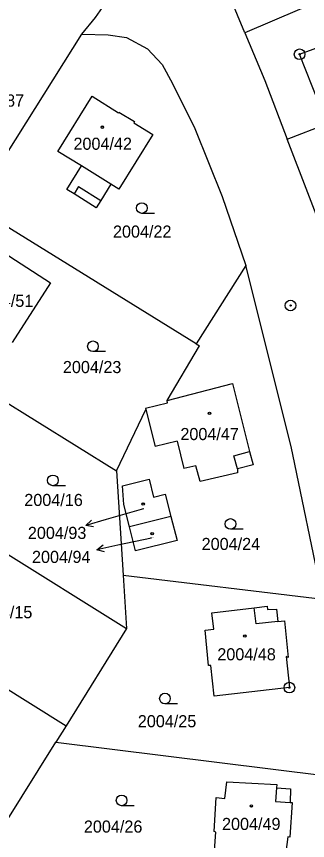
# Model space of a CAD drawing. Extents: x -593183 to -588034, y -1130415 to -1124994.
# Drawn here: x -589920.4 to -589879.5, y -1128883.3 to -1128767.5 of the extents above; entities that cross this region are included whole.
import ezdxf

# ---------------------------------------------------------------- set-up
doc = ezdxf.new("R2010")
doc.units = 0
for name, color, linetype in [('Vrstva 1', 7, 'Continuous'), ('Vrstva 16', 7, 'Continuous'), ('Vrstva 18', 7, 'Continuous'), ('Vrstva 19', 7, 'Continuous'), ('Vrstva 24', 7, 'Continuous'), ('Vrstva 25', 7, 'Continuous'), ('Vrstva 4', 7, 'Continuous')]:
    doc.layers.add(name, color=color, linetype=linetype)

msp = doc.modelspace()

# ---------------------------------------------------------------- linework, layer by layer
at = {"layer": 'Vrstva 1'}
for p, q in [((-589842.42, -1128749.96), (-589888.3, -1128769.86)), ((-589888.3, -1128769.86), (-589894.45, -1128755.11)), ((-589909.28, -1128767.71), (-589905.19, -1128761.68)), ((-589882.35, -1128784.79), (-589835.6, -1128766.61)), ((-589911.24, -1128770.05), (-589909.28, -1128767.71)), ((-589926.42, -1128794.19), (-589911.24, -1128770.05)), ((-589911.24, -1128770.05), (-589907.52, -1128770.11)), ((-589907.52, -1128770.11), (-589904.93, -1128770.48)), ((-589904.93, -1128770.48), (-589902.01, -1128772.08)), ((-589888.3, -1128769.86), (-589885.51, -1128776.53)), ((-589880.62, -1128772.86), (-589872.09, -1128769.7)), ((-589902.01, -1128772.08), (-589899.95, -1128774.3)), ((-589877.05, -1128781.82), (-589880.62, -1128772.86)), ((-589899.95, -1128774.3), (-589898.5, -1128776.95)), ((-589898.5, -1128776.95), (-589895.34, -1128783.29)), ((-589885.51, -1128776.53), (-589882.35, -1128784.79)), ((-589914.57, -1128786.5), (-589909.76, -1128778.76)), ((-589909.76, -1128778.76), (-589906.07, -1128781.1)), ((-589906.07, -1128781.1), (-589906, -1128780.98)), ((-589906, -1128780.98), (-589903.84, -1128782.32)), ((-589903.84, -1128782.32), (-589903.91, -1128782.47)), ((-589903.91, -1128782.47), (-589901.26, -1128784.14)), ((-589901.26, -1128784.14), (-589906.01, -1128791.81)), ((-589895.34, -1128783.29), (-589891.51, -1128792.83)), ((-589876.62, -1128799.78), (-589882.35, -1128784.79)), ((-589911.28, -1128788.54), (-589914.57, -1128786.5)), ((-589907.13, -1128791.11), (-589911.28, -1128788.54)), ((-589906.01, -1128791.81), (-589907.13, -1128791.11)), ((-589891.51, -1128792.83), (-589888.19, -1128802.52)), ((-589895.13, -1128813.55), (-589926.42, -1128794.19)), ((-589923.11, -1128800.12), (-589915.6, -1128804.96)), ((-589888.19, -1128802.52), (-589895.13, -1128813.55)), ((-589881.79, -1128827.97), (-589888.19, -1128802.52)), ((-589915.6, -1128804.96), (-589920.99, -1128813.33)), ((-589937.6, -1128811.98), (-589906.35, -1128831.38)), ((-589899.25, -1128821.49), (-589894.7, -1128813.79)), ((-589895.13, -1128813.55), (-589894.7, -1128813.79)), ((-589899.25, -1128821.49), (-589890.04, -1128819.12)), ((-589890.04, -1128819.12), (-589887.64, -1128828.67)), ((-589902.26, -1128822.58), (-589899.16, -1128821.84)), ((-589902.26, -1128822.58), (-589902.21, -1128822.77)), ((-589899.16, -1128821.84), (-589899.25, -1128821.49)), ((-589906.35, -1128831.38), (-589902.21, -1128822.77)), ((-589902.21, -1128822.77), (-589900.92, -1128827.93)), ((-589947.17, -1128827.23), (-589904.92, -1128853.5)), ((-589897.84, -1128827.19), (-589900.92, -1128827.93)), ((-589897.84, -1128827.19), (-589896.88, -1128831.05)), ((-589877.35, -1128849.4), (-589881.79, -1128827.97)), ((-589887.64, -1128828.67), (-589887.13, -1128830.54)), ((-589895.21, -1128830.68), (-589896.88, -1128831.05)), ((-589894.6, -1128832.88), (-589895.21, -1128830.68)), ((-589887.13, -1128830.54), (-589889.36, -1128831.1)), ((-589906.35, -1128831.38), (-589905.4, -1128846.01)), ((-589889.34, -1128831.64), (-589894.6, -1128832.88)), ((-589889.36, -1128831.1), (-589889.34, -1128831.64)), ((-589898.7, -1128837.8), (-589904.52, -1128839.25)), ((-589955.72, -1128840.85), (-589913.44, -1128867.17)), ((-589905.4, -1128846.01), (-589877.35, -1128849.4)), ((-589905.4, -1128846.01), (-589904.92, -1128853.5)), ((-589886.98, -1128850.6), (-589885.17, -1128850.38)), ((-589885.17, -1128850.38), (-589885.15, -1128850.86)), ((-589892.93, -1128851.34), (-589886.98, -1128850.6)), ((-589892.68, -1128853.61), (-589892.93, -1128851.34)), ((-589885.15, -1128850.86), (-589883.86, -1128850.8)), ((-589883.86, -1128850.8), (-589883.66, -1128852.54)), ((-589883.66, -1128852.54), (-589882.72, -1128852.45)), ((-589882.72, -1128852.45), (-589882.23, -1128857.58)), ((-589904.92, -1128853.5), (-589913.44, -1128867.17)), ((-589893.91, -1128853.75), (-589892.68, -1128853.61)), ((-589893.41, -1128858.73), (-589893.91, -1128853.75)), ((-589882.51, -1128857.45), (-589882.06, -1128861.81)), ((-589882.23, -1128857.58), (-589882.51, -1128857.45)), ((-589893.07, -1128858.71), (-589893.41, -1128858.73)), ((-589892.6, -1128863), (-589893.07, -1128858.71)), ((-589882.06, -1128861.81), (-589892.6, -1128863)), ((-589913.44, -1128867.17), (-589914.89, -1128869.5)), ((-589922.08, -1128881.03), (-589914.89, -1128869.5)), ((-589914.89, -1128869.5), (-589875.19, -1128874.4)), ((-589891.14, -1128877.42), (-589890.86, -1128875.05)), ((-589890.86, -1128875.05), (-589883.83, -1128875.43)), ((-589883.83, -1128875.43), (-589883.86, -1128875.89)), ((-589883.86, -1128875.89), (-589881.89, -1128876.06)), ((-589881.89, -1128876.06), (-589881.96, -1128877.96)), ((-589892.62, -1128882.04), (-589892.33, -1128877.28)), ((-589892.33, -1128877.28), (-589891.14, -1128877.42)), ((-589881.66, -1128877.98), (-589881.99, -1128882.81)), ((-589881.96, -1128877.96), (-589881.66, -1128877.98)), ((-589892.69, -1128886.4), (-589892.4, -1128882.11)), ((-589892.4, -1128882.11), (-589892.62, -1128882.04)), ((-589882.29, -1128882.77), (-589882.84, -1128887.13)), ((-589881.99, -1128882.81), (-589882.29, -1128882.77))]:
    msp.add_line(p, q, dxfattribs=at)
for points in [[(-589904.52, -1128839.25), (-589905.31, -1128836.12), (-589905.49, -1128833.46), (-589901.75, -1128832.55)], [(-589901.75, -1128832.55), (-589901.13, -1128835.07), (-589899.53, -1128834.67), (-589898.7, -1128837.8)], [(-589898.7, -1128837.8), (-589897.81, -1128841.17), (-589903.66, -1128842.63), (-589904.52, -1128839.25)]]:
    msp.add_lwpolyline(points, dxfattribs=at)
at = {"layer": 'Vrstva 16'}
for p, q in [((-589902.57, -1128836.72), (-589907.78, -1128838.21)), ((-589901.41, -1128840.82), (-589906.18, -1128841.83))]:
    msp.add_line(p, q, dxfattribs=at)
at = {"layer": 'Vrstva 24'}
for centre, radius in [((-589880.62, -1128772.86), 0.75), ((-589880.62, -1128772.86), 0.0903), ((-589881.89, -1128808.14), 0.75), ((-589881.89, -1128808.14), 0.0903), ((-589882.06, -1128861.82), 0.75), ((-589882.06, -1128861.82), 0.0903)]:
    msp.add_circle(centre, radius, dxfattribs=at)
at = {"layer": 'Vrstva 25'}
for p, q in [((-589901.03, -1128795.21), (-589902.78, -1128795.21)), ((-589907.9, -1128814.63), (-589909.65, -1128814.63)), ((-589913.53, -1128833.46), (-589915.28, -1128833.46)), ((-589907.78, -1128838.21), (-589910.66, -1128839.03)), ((-589888.57, -1128839.58), (-589890.32, -1128839.58)), ((-589906.18, -1128841.83), (-589909.11, -1128842.45)), ((-589897.79, -1128864.11), (-589899.54, -1128864.11)), ((-589903.88, -1128878.41), (-589905.63, -1128878.41))]:
    msp.add_line(p, q, dxfattribs=at)
for points in [[(-589909.57, -1128839.24), (-589910.66, -1128839.03), (-589909.84, -1128838.28)], [(-589908.03, -1128842.73), (-589909.11, -1128842.45), (-589908.24, -1128841.76)]]:
    msp.add_lwpolyline(points, dxfattribs=at)
for centre, radius in [((-589908.33, -1128783.09), 0.175), ((-589908.33, -1128783.09), 0.15), ((-589902.78, -1128794.46), 0.75), ((-589909.65, -1128813.88), 0.75), ((-589893.28, -1128823.3), 0.175), ((-589893.28, -1128823.3), 0.15), ((-589915.28, -1128832.71), 0.75), ((-589902.6, -1128836.04), 0.175), ((-589902.6, -1128836.04), 0.15), ((-589890.32, -1128838.83), 0.75), ((-589901.33, -1128840.19), 0.175), ((-589901.33, -1128840.19), 0.15), ((-589888.31, -1128854.58), 0.175), ((-589888.31, -1128854.58), 0.15), ((-589899.54, -1128863.36), 0.75), ((-589905.63, -1128877.66), 0.75), ((-589887.39, -1128878.44), 0.175), ((-589887.39, -1128878.44), 0.15)]:
    msp.add_circle(centre, radius, dxfattribs=at)
at = {"layer": 'Vrstva 4'}
for p, q in [((-589913.33, -1128791.84), (-589911.28, -1128788.54)), ((-589907.13, -1128791.11), (-589908.54, -1128793.38)), ((-589912.3, -1128792.47), (-589913.33, -1128791.84)), ((-589911.67, -1128791.44), (-589912.3, -1128792.47)), ((-589909.18, -1128794.41), (-589912.3, -1128792.47)), ((-589911.67, -1128791.44), (-589908.54, -1128793.38)), ((-589908.54, -1128793.38), (-589909.18, -1128794.41)), ((-589889.87, -1128829.25), (-589887.64, -1128828.67)), ((-589889.36, -1128831.1), (-589889.87, -1128829.25)), ((-589886.71, -1128852.85), (-589886.98, -1128850.6)), ((-589883.66, -1128852.54), (-589886.71, -1128852.85)), ((-589883.86, -1128875.89), (-589884, -1128877.82)), ((-589884, -1128877.82), (-589881.96, -1128877.96))]:
    msp.add_line(p, q, dxfattribs=at)

# ---------------------------------------------------------------- texts
at = {"layer": 'Vrstva 16'}
msp.add_text('2004/87', height=1.7, rotation=0.1346, dxfattribs=at).set_placement((-589927.55, -1128780.22))
for s, p in [('2004/93', (-589918.8, -1128840.94)), ('2004/94', (-589918.22, -1128844.31))]:
    msp.add_text(s, height=1.7, dxfattribs=at).set_placement(p)
at = {"layer": 'Vrstva 18'}
for s, p in [('2004/22', (-589906.84, -1128798.61)), ('2004/23', (-589913.88, -1128817.64)), ('2004/16', (-589919.3, -1128836.31)), ('2004/24', (-589894.38, -1128842.49)), ('2004/15', (-589926.39, -1128852.08)), ('2004/25', (-589903.35, -1128867.39)), ('2004/26', (-589910.93, -1128882.19))]:
    msp.add_text(s, height=1.7, dxfattribs=at).set_placement(p)
at = {"layer": 'Vrstva 19'}
for s, height, p in [('2004/42', 1.7, (-589912.39, -1128786.27)), ('2004/51', 1.7, (-589926.25, -1128808.34)), ('2004/47', 1.7, (-589897.37, -1128827.05)), ('2004/93', 0.1, (-589902.83, -1128836.72)), ('2004/94', 0.1, (-589901.67, -1128840.82)), ('2004/48', 1.7, (-589892.18, -1128857.99)), ('2004/49', 1.7, (-589891.52, -1128881.82))]:
    msp.add_text(s, height=height, dxfattribs=at).set_placement(p)

doc.saveas('drawing.dxf')
